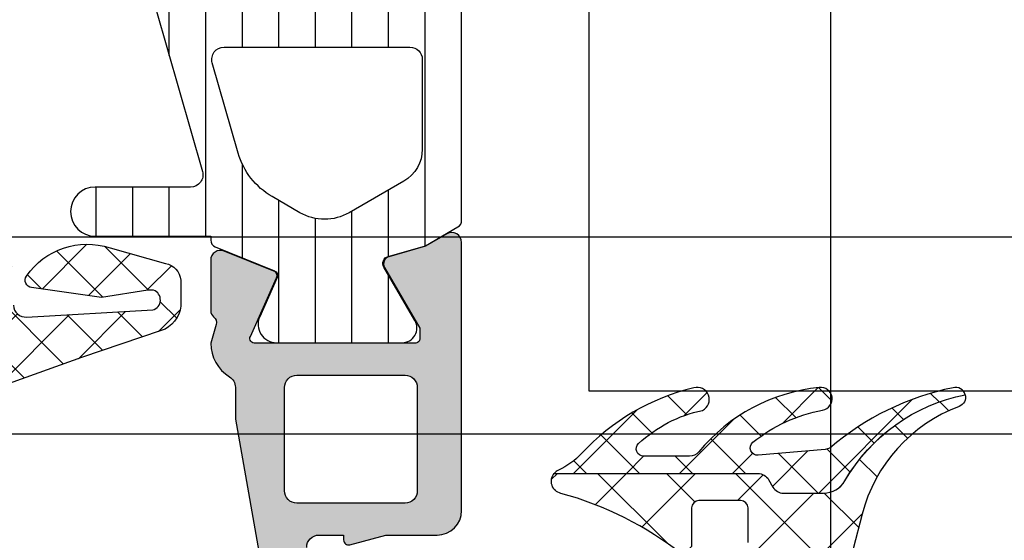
# Model space of a CAD drawing. Header units: millimetres. Extents: x 373037 to 682063, y 76092 to 274210.
# Tile 311 of 552: x 673479 to 673519, y 249615 to 249636. Entities that reach past the tile are written whole.
import ezdxf

# ---------------------------------------------------------------- set-up
doc = ezdxf.new("R2010")
doc.units = ezdxf.units.MM
doc.header["$LTSCALE"] = 100
doc.layers.add('PUDORYS', color=253, linetype='CONTINUOUS')

msp = doc.modelspace()

# ---------------------------------------------------------------- hatches: boundary and pattern name
at = {"layer": 'PUDORYS', "true_color": 0x939598}
h = msp.add_hatch(dxfattribs=at)
h.set_pattern_fill('ANSI37', color=252, scale=0.48, angle=90, style=0)
h.set_pattern_definition([(135, (673467.1381380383, 249629.3363462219), (-1.077630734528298, -1.077630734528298), []), (225, (673467.1381380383, 249629.3363462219), (1.077630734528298, -1.077630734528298), [])])
edge = h.paths.add_edge_path(flags=16)
edge.add_line((673466.4738440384, 249625.9350692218), (673465.0809900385, 249626.0348132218))
edge.add_arc((673465.0381325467, 249625.4363463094), 0.5999995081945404, 85.90391948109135, 180.0000083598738)
edge.add_arc((673465.0381325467, 249625.4363461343), 0.5999995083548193, 179.9999916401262, 274.0960805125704)
edge.add_line((673465.0809900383, 249624.8378792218), (673466.4738440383, 249624.9376232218))
edge.add_arc((673466.438129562, 249625.4363462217), 0.5000001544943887, 274.0960644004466, 445.9039356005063)
edge = h.paths.add_edge_path(flags=16)
edge.add_arc((673469.6381376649, 249623.8363495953), 0.4999996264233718, 89.99995719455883, 180.0000428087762)
edge.add_line((673469.1381380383, 249623.8363492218), (673469.1381380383, 249620.2426642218))
edge.add_arc((673469.6381383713, 249620.2426642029), 0.5000003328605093, 179.9999978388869, 293.2180266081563)
edge.add_line((673469.8352540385, 249619.7831582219), (673476.1663560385, 249622.4990362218))
edge.add_arc((673475.9692401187, 249622.95854157), 0.4999998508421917, 293.2180817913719, 362.5001106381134)
edge.add_line((673476.4687640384, 249622.9803522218), (673476.4304380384, 249623.8581592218))
edge.add_arc((673475.93091443, 249623.8363497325), 0.4999994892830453, 2.499979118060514, 90.00004486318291)
edge.add_line((673475.9309140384, 249624.3363492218), (673469.6381380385, 249624.3363492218))
edge = h.paths.add_edge_path(flags=16)
edge.add_line((673475.0463000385, 249649.3902682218), (673466.1494470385, 249653.5389382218))
edge.add_arc((673465.9381379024, 249653.0857844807), 0.499999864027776, 64.99999208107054, 180.0000296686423)
edge.add_line((673465.4381380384, 249653.0857842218), (673465.4381380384, 249643.7363492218))
edge.add_arc((673465.9381376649, 249643.7363488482), 0.4999996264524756, 179.9999571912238, 270.0000428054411)
edge.add_line((673465.9381380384, 249643.2363492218), (673475.0620610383, 249643.2363492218))
edge.add_arc((673475.0620608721, 249643.7363492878), 0.5000000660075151, 270.0000190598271, 362.5000272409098)
edge.add_line((673475.5615850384, 249643.7581592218), (673475.3345150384, 249648.9589232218))
edge.add_arc((673474.8349896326, 249648.9371134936), 0.5000012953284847, 2.499997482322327, 64.9999080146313)
edge = h.paths.add_edge_path(flags=16)
edge.add_arc((673465.9381376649, 249640.5363495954), 0.4999996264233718, 89.99995719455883, 180.0000428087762)
edge.add_line((673465.4381380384, 249640.5363492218), (673465.4381380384, 249633.3363492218))
edge.add_arc((673465.9381376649, 249633.3363488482), 0.4999996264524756, 179.9999571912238, 270.0000428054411)
edge.add_line((673465.9381380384, 249632.8363492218), (673467.1381380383, 249632.8363492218))
edge.add_arc((673467.1381395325, 249630.836350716), 1.999998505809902, -4.2805441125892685e-05, 90.0000428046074, ccw=False)
edge.add_line((673469.1381380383, 249630.8363492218), (673469.1381380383, 249627.0363492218))
edge.add_arc((673469.6381376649, 249627.0363488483), 0.4999996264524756, 179.9999571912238, 270.0000428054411)
edge.add_line((673469.6381380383, 249626.5363492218), (673475.7911990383, 249626.5363492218))
edge.add_arc((673475.7911988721, 249627.0363492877), 0.5000000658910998, 270.000019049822, 362.5000272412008)
edge.add_line((673476.2907230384, 249627.0581592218), (673476.0505880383, 249632.5581592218))
edge.add_arc((673475.5510644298, 249632.5363497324), 0.4999994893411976, 2.499979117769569, 90.00004485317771)
edge.add_line((673475.5510640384, 249633.0363492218), (673470.2381380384, 249633.0363492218))
edge.add_arc((673470.2381380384, 249634.1363492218), 1.099999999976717, 90, 270, ccw=False)
edge.add_line((673470.2381380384, 249635.2363492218), (673475.4113490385, 249635.2363492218))
edge.add_arc((673475.4113488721, 249635.7363492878), 0.5000000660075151, 270.0000190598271, 362.5000272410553)
edge.add_line((673475.9108730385, 249635.7581592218), (673475.7013000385, 249640.5581592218))
edge.add_arc((673475.2017764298, 249640.5363497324), 0.4999994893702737, 2.499979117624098, 90.00004485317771)
edge.add_line((673475.2017760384, 249641.0363492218), (673465.9381380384, 249641.0363492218))
edge = h.paths.add_edge_path()
edge.add_line((673467.3245950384, 249655.7494022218), (673476.1124610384, 249651.6515532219))
edge.add_ellipse((673474.8446035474, 249648.9326278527), major_axis=(-3.000002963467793, 0), ratio=1, start_angle=182.50005883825, end_angle=244.9999693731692, ccw=False)
edge.add_line((673477.8417510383, 249649.0634892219), (673477.8700850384, 249648.4145392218))
edge.add_ellipse((673478.369608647, 249648.4363487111), major_axis=(-0.4999994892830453, 0), ratio=1, start_angle=2.499979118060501, end_angle=90.00004485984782)
edge.add_line((673478.3696090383, 249647.9363492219), (673479.3381380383, 249647.9363492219))
edge.add_ellipse((673479.338138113, 249647.8363492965), major_axis=(-0.09999992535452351, 0), ratio=1, start_angle=179.9999571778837, end_angle=270.0000427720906, ccw=False)
edge.add_line((673479.4381380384, 249647.8363492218), (673479.4381380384, 249647.2363492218))
edge.add_ellipse((673479.3381381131, 249647.236349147), major_axis=(-0.0999999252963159, 0), ratio=1, start_angle=89.99995719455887, end_angle=180.0000428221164, ccw=False)
edge.add_line((673479.3381380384, 249647.1363492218), (673478.4351000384, 249647.1363492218))
edge.add_ellipse((673478.4351002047, 249646.6363491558), major_axis=(-0.5000000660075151, 0), ratio=1, start_angle=-89.99998094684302, end_angle=2.500027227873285)
edge.add_line((673477.9355760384, 249646.6145392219), (673478.3294140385, 249637.7142452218))
edge.add_ellipse((673478.8289253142, 249637.736349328), major_axis=(-0.5000001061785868, 0), ratio=1, start_angle=2.533769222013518, end_angle=90.0000829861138)
edge.add_line((673478.8289260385, 249637.2363492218), (673479.4381380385, 249637.2363492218))
edge.add_ellipse((673479.4381381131, 249637.1363492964), major_axis=(-0.09999992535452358, 0), ratio=1, start_angle=179.9999572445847, end_angle=270.00004282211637, ccw=False)
edge.add_line((673479.5381380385, 249637.1363492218), (673479.5381380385, 249636.5363492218))
edge.add_ellipse((673479.4381381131, 249636.5363491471), major_axis=(-0.09999992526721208, 0), ratio=1, start_angle=89.99995717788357, end_angle=180.0000428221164, ccw=False)
edge.add_line((673479.4381380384, 249636.4363492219), (673478.9085760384, 249636.4363492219))
edge.add_ellipse((673478.9085757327, 249635.9363487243), major_axis=(-0.500000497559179, 0), ratio=1, start_angle=-90.00003502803, end_angle=2.533698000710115)
edge.add_line((673478.4090640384, 249635.9142452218), (673478.9197200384, 249624.3740202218))
edge.add_ellipse((673479.4192446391, 249624.3958297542), major_axis=(-0.5000004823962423, 0), ratio=1, start_angle=2.499979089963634, end_angle=93.21705730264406)
edge.add_line((673479.4473040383, 249623.8966172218), (673484.5810470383, 249624.1851802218))
edge.add_ellipse((673484.4654916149, 249624.5955982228), major_axis=(-0.426375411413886, 0), ratio=1, start_angle=105.7248544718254, end_angle=249.2410276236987)
edge.add_line((673484.6166150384, 249624.9942932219), (673484.3840120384, 249624.9930532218))
edge.add_line((673484.3840120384, 249624.9930532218), (673482.5014330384, 249624.6949152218))
edge.add_line((673482.5014330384, 249624.6949152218), (673479.6521480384, 249625.0953412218))
edge.add_ellipse((673479.69389864, 249625.3924218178), major_axis=(-0.2999999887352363, 0), ratio=1, start_angle=-34.59774638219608, end_angle=82.00025595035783, ccw=False)
edge.add_ellipse((673481.9164697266, 249623.8593084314), major_axis=(-3.000047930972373, 0), ratio=1, start_angle=251.9915754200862, end_angle=325.4023587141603, ccw=False)
edge.add_line((673482.8439550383, 249626.7123872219), (673485.0988460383, 249626.0788112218))
edge.add_ellipse((673484.9379164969, 249625.3035987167), major_axis=(-0.7917403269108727, 0), ratio=1, start_angle=186.798346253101, end_angle=258.2723102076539, ccw=False)
edge.add_line((673485.7240900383, 249625.3973212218), (673485.7253110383, 249624.3391112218))
edge.add_ellipse((673484.5462248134, 249624.4682354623), major_axis=(-1.18613548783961, 0), ratio=1, start_angle=108.6555764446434, end_angle=173.7503218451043, ccw=False)
edge.add_line((673484.9256440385, 249623.3444212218), (673481.6843040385, 249622.2500882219))
edge.add_line((673481.6843040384, 249622.2500882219), (673473.6345090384, 249619.3603102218))
edge.add_line((673473.6345090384, 249619.3603102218), (673463.7366320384, 249615.0275012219))
edge.add_ellipse((673463.5383619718, 249615.4865102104), major_axis=(-0.5000002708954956, 0), ratio=1, start_angle=0.066576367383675, end_angle=113.36204948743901, ccw=False)
edge.add_line((673463.0383620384, 249615.4859292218), (673463.0377270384, 249616.0326302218))
edge.add_ellipse((673463.5377271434, 249616.0332104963), major_axis=(-0.5000004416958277, 0), ratio=1, start_angle=-66.0791754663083, end_angle=0.06649451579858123, ccw=False)
edge.add_line((673463.3349900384, 249616.4902642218), (673466.5389930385, 249617.8920202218))
edge.add_ellipse((673466.1381387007, 249618.8081613), major_axis=(-0.9999993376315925, 0), ratio=1, start_angle=113.6316147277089, end_angle=180.0000528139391)
edge.add_line((673467.1381380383, 249618.8081622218), (673467.1381380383, 249624.0361042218))
edge.add_line((673467.1381380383, 249624.0361042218), (673465.3386590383, 249624.0361132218))
edge.add_line((673465.3386590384, 249624.0361132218), (673465.2007170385, 249623.5213122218))
edge.add_ellipse((673464.9235630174, 249623.636077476), major_axis=(-0.2999756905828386, 0), ratio=1, start_angle=67.49643328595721, end_angle=157.5062997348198, ccw=False)
edge.add_line((673464.8087500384, 249623.3589432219), (673463.5386230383, 249624.2081102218))
edge.add_ellipse((673464.0383438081, 249625.073974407), major_axis=(-0.9997207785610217, 0), ratio=1, start_angle=-0.007611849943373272, end_angle=60.00923930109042, ccw=False)
edge.add_line((673463.0386230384, 249625.0741072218), (673463.0386540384, 249625.7984682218))
edge.add_ellipse((673464.0383918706, 249625.7982601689), major_axis=(-0.9997378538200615, 0), ratio=1, start_angle=299.99132494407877, end_angle=359.9880763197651, ccw=False)
edge.add_line((673463.5386540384, 249626.6641342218), (673464.8087500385, 249627.5133012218))
edge.add_ellipse((673464.9235619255, 249627.2361537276), major_axis=(-0.2999875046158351, 0), ratio=1, start_angle=202.4986038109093, end_angle=292.5024061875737, ccw=False)
edge.add_line((673465.2007170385, 249627.3509472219), (673465.3386890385, 249626.8361312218))
edge.add_line((673465.3386890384, 249626.8361312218), (673467.1381380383, 249626.8361232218))
edge.add_line((673467.1381380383, 249626.8361232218), (673467.1381380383, 249630.0363502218))
edge.add_ellipse((673466.8381382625, 249630.0363504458), major_axis=(-0.2999997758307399, 0), ratio=1, start_angle=179.999957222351, end_angle=270.0000428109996)
edge.add_line((673466.8381380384, 249630.3363502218), (673463.5381420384, 249630.3363502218))
edge.add_ellipse((673463.5381416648, 249630.8363498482), major_axis=(-0.4999996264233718, 0), ratio=1, start_angle=-4.280877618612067e-05, end_angle=90.00004280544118, ccw=False)
edge.add_line((673463.0381420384, 249630.8363502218), (673463.0381420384, 249657.7339722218))
edge.add_line((673463.0381420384, 249657.7339722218), (673464.5885340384, 249658.6290902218))
edge.add_ellipse((673464.8385341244, 249658.1960776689), major_axis=(-0.4999999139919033, 0), ratio=1, start_angle=180.0000633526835, end_angle=300.00001707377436, ccw=False)
edge.add_line((673465.3385340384, 249658.1960782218), (673467.0359050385, 249658.1960782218))
edge.add_line((673467.0359050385, 249658.1960782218), (673467.0359050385, 249656.2025562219))
edge.add_ellipse((673467.5359052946, 249656.2025558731), major_axis=(-0.5000002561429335, 0), ratio=1, start_angle=-3.996725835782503e-05, end_angle=64.99987140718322)
h = msp.add_hatch(dxfattribs=at)
h.set_pattern_fill('ANSI37', color=252, scale=0.48, angle=90, style=0)
h.set_pattern_definition([(135, (673467.1381382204, 249629.3363462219), (-1.077630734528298, -1.077630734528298), []), (225, (673467.1381382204, 249629.3363462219), (1.077630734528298, -1.077630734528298), [])])
edge = h.paths.add_edge_path(flags=16)
edge.add_line((673466.4738442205, 249625.9350692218), (673465.0809902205, 249626.0348132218))
edge.add_arc((673465.0381327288, 249625.4363463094), 0.5999995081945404, 85.90391948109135, 180.0000083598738)
edge.add_arc((673465.0381327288, 249625.4363461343), 0.5999995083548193, 179.9999916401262, 274.0960805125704)
edge.add_line((673465.0809902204, 249624.8378792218), (673466.4738442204, 249624.9376232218))
edge.add_arc((673466.438129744, 249625.4363462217), 0.5000001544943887, 274.0960644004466, 445.9039356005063)
edge = h.paths.add_edge_path(flags=16)
edge.add_arc((673469.638137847, 249623.8363495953), 0.4999996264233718, 89.99995719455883, 180.0000428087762)
edge.add_line((673469.1381382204, 249623.8363492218), (673469.1381382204, 249620.2426642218))
edge.add_arc((673469.6381385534, 249620.2426642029), 0.5000003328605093, 179.9999978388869, 293.2180266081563)
edge.add_line((673469.8352542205, 249619.7831582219), (673476.1663562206, 249622.4990362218))
edge.add_arc((673475.9692403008, 249622.95854157), 0.4999998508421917, 293.2180817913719, 362.5001106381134)
edge.add_line((673476.4687642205, 249622.9803522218), (673476.4304382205, 249623.8581592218))
edge.add_arc((673475.930914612, 249623.8363497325), 0.4999994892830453, 2.499979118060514, 90.00004486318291)
edge.add_line((673475.9309142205, 249624.3363492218), (673469.6381382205, 249624.3363492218))
edge = h.paths.add_edge_path(flags=16)
edge.add_line((673475.0463002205, 249649.3902682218), (673466.1494472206, 249653.5389382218))
edge.add_arc((673465.9381380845, 249653.0857844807), 0.499999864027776, 64.99999208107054, 180.0000296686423)
edge.add_line((673465.4381382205, 249653.0857842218), (673465.4381382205, 249643.7363492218))
edge.add_arc((673465.938137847, 249643.7363488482), 0.4999996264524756, 179.9999571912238, 270.0000428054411)
edge.add_line((673465.9381382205, 249643.2363492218), (673475.0620612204, 249643.2363492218))
edge.add_arc((673475.0620610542, 249643.7363492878), 0.5000000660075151, 270.0000190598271, 362.5000272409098)
edge.add_line((673475.5615852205, 249643.7581592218), (673475.3345152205, 249648.9589232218))
edge.add_arc((673474.8349898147, 249648.9371134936), 0.5000012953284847, 2.499997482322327, 64.9999080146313)
edge = h.paths.add_edge_path(flags=16)
edge.add_arc((673465.938137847, 249640.5363495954), 0.4999996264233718, 89.99995719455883, 180.0000428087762)
edge.add_line((673465.4381382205, 249640.5363492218), (673465.4381382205, 249633.3363492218))
edge.add_arc((673465.938137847, 249633.3363488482), 0.4999996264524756, 179.9999571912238, 270.0000428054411)
edge.add_line((673465.9381382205, 249632.8363492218), (673467.1381382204, 249632.8363492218))
edge.add_arc((673467.1381397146, 249630.836350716), 1.999998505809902, -4.2805441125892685e-05, 90.0000428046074, ccw=False)
edge.add_line((673469.1381382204, 249630.8363492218), (673469.1381382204, 249627.0363492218))
edge.add_arc((673469.638137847, 249627.0363488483), 0.4999996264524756, 179.9999571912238, 270.0000428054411)
edge.add_line((673469.6381382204, 249626.5363492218), (673475.7911992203, 249626.5363492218))
edge.add_arc((673475.7911990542, 249627.0363492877), 0.5000000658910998, 270.000019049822, 362.5000272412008)
edge.add_line((673476.2907232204, 249627.0581592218), (673476.0505882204, 249632.5581592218))
edge.add_arc((673475.5510646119, 249632.5363497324), 0.4999994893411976, 2.499979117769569, 90.00004485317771)
edge.add_line((673475.5510642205, 249633.0363492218), (673470.2381382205, 249633.0363492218))
edge.add_arc((673470.2381382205, 249634.1363492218), 1.099999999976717, 90, 270, ccw=False)
edge.add_line((673470.2381382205, 249635.2363492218), (673475.4113492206, 249635.2363492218))
edge.add_arc((673475.4113490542, 249635.7363492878), 0.5000000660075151, 270.0000190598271, 362.5000272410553)
edge.add_line((673475.9108732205, 249635.7581592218), (673475.7013002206, 249640.5581592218))
edge.add_arc((673475.2017766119, 249640.5363497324), 0.4999994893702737, 2.499979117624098, 90.00004485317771)
edge.add_line((673475.2017762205, 249641.0363492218), (673465.9381382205, 249641.0363492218))
edge = h.paths.add_edge_path()
edge.add_line((673467.3245952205, 249655.7494022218), (673476.1124612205, 249651.6515532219))
edge.add_ellipse((673474.8446037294, 249648.9326278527), major_axis=(-3.000002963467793, 0), ratio=1, start_angle=182.50005883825, end_angle=244.9999693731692, ccw=False)
edge.add_line((673477.8417512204, 249649.0634892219), (673477.8700852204, 249648.4145392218))
edge.add_ellipse((673478.369608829, 249648.4363487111), major_axis=(-0.4999994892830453, 0), ratio=1, start_angle=2.499979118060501, end_angle=90.00004485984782)
edge.add_line((673478.3696092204, 249647.9363492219), (673479.3381382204, 249647.9363492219))
edge.add_ellipse((673479.3381382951, 249647.8363492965), major_axis=(-0.09999992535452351, 0), ratio=1, start_angle=179.9999571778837, end_angle=270.0000427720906, ccw=False)
edge.add_line((673479.4381382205, 249647.8363492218), (673479.4381382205, 249647.2363492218))
edge.add_ellipse((673479.3381382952, 249647.236349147), major_axis=(-0.0999999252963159, 0), ratio=1, start_angle=89.99995719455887, end_angle=180.0000428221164, ccw=False)
edge.add_line((673479.3381382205, 249647.1363492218), (673478.4351002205, 249647.1363492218))
edge.add_ellipse((673478.4351003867, 249646.6363491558), major_axis=(-0.5000000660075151, 0), ratio=1, start_angle=-89.99998094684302, end_angle=2.500027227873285)
edge.add_line((673477.9355762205, 249646.6145392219), (673478.3294142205, 249637.7142452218))
edge.add_ellipse((673478.8289254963, 249637.736349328), major_axis=(-0.5000001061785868, 0), ratio=1, start_angle=2.533769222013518, end_angle=90.0000829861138)
edge.add_line((673478.8289262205, 249637.2363492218), (673479.4381382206, 249637.2363492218))
edge.add_ellipse((673479.4381382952, 249637.1363492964), major_axis=(-0.09999992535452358, 0), ratio=1, start_angle=179.9999572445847, end_angle=270.00004282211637, ccw=False)
edge.add_line((673479.5381382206, 249637.1363492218), (673479.5381382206, 249636.5363492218))
edge.add_ellipse((673479.4381382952, 249636.5363491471), major_axis=(-0.09999992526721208, 0), ratio=1, start_angle=89.99995717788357, end_angle=180.0000428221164, ccw=False)
edge.add_line((673479.4381382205, 249636.4363492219), (673478.9085762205, 249636.4363492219))
edge.add_ellipse((673478.9085759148, 249635.9363487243), major_axis=(-0.500000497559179, 0), ratio=1, start_angle=-90.00003502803, end_angle=2.533698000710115)
edge.add_line((673478.4090642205, 249635.9142452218), (673478.9197202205, 249624.3740202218))
edge.add_ellipse((673479.4192448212, 249624.3958297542), major_axis=(-0.5000004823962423, 0), ratio=1, start_angle=2.499979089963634, end_angle=93.21705730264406)
edge.add_line((673479.4473042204, 249623.8966172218), (673484.5810472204, 249624.1851802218))
edge.add_ellipse((673484.465491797, 249624.5955982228), major_axis=(-0.426375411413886, 0), ratio=1, start_angle=105.7248544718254, end_angle=249.2410276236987)
edge.add_line((673484.6166152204, 249624.9942932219), (673484.3840122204, 249624.9930532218))
edge.add_line((673484.3840122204, 249624.9930532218), (673482.5014332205, 249624.6949152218))
edge.add_line((673482.5014332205, 249624.6949152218), (673479.6521482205, 249625.0953412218))
edge.add_ellipse((673479.6938988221, 249625.3924218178), major_axis=(-0.2999999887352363, 0), ratio=1, start_angle=-34.59774638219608, end_angle=82.00025595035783, ccw=False)
edge.add_ellipse((673481.9164699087, 249623.8593084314), major_axis=(-3.000047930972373, 0), ratio=1, start_angle=251.9915754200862, end_angle=325.4023587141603, ccw=False)
edge.add_line((673482.8439552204, 249626.7123872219), (673485.0988462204, 249626.0788112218))
edge.add_ellipse((673484.937916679, 249625.3035987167), major_axis=(-0.7917403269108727, 0), ratio=1, start_angle=186.798346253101, end_angle=258.2723102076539, ccw=False)
edge.add_line((673485.7240902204, 249625.3973212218), (673485.7253112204, 249624.3391112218))
edge.add_ellipse((673484.5462249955, 249624.4682354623), major_axis=(-1.18613548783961, 0), ratio=1, start_angle=108.6555764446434, end_angle=173.7503218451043, ccw=False)
edge.add_line((673484.9256442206, 249623.3444212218), (673481.6843042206, 249622.2500882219))
edge.add_line((673481.6843042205, 249622.2500882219), (673473.6345092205, 249619.3603102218))
edge.add_line((673473.6345092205, 249619.3603102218), (673463.7366322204, 249615.0275012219))
edge.add_ellipse((673463.5383621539, 249615.4865102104), major_axis=(-0.5000002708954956, 0), ratio=1, start_angle=0.066576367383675, end_angle=113.36204948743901, ccw=False)
edge.add_line((673463.0383622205, 249615.4859292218), (673463.0377272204, 249616.0326302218))
edge.add_ellipse((673463.5377273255, 249616.0332104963), major_axis=(-0.5000004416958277, 0), ratio=1, start_angle=-66.0791754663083, end_angle=0.06649451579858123, ccw=False)
edge.add_line((673463.3349902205, 249616.4902642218), (673466.5389932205, 249617.8920202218))
edge.add_ellipse((673466.1381388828, 249618.8081613), major_axis=(-0.9999993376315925, 0), ratio=1, start_angle=113.6316147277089, end_angle=180.0000528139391)
edge.add_line((673467.1381382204, 249618.8081622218), (673467.1381382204, 249624.0361042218))
edge.add_line((673467.1381382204, 249624.0361042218), (673465.3386592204, 249624.0361132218))
edge.add_line((673465.3386592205, 249624.0361132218), (673465.2007172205, 249623.5213122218))
edge.add_ellipse((673464.9235631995, 249623.636077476), major_axis=(-0.2999756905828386, 0), ratio=1, start_angle=67.49643328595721, end_angle=157.5062997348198, ccw=False)
edge.add_line((673464.8087502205, 249623.3589432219), (673463.5386232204, 249624.2081102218))
edge.add_ellipse((673464.0383439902, 249625.073974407), major_axis=(-0.9997207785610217, 0), ratio=1, start_angle=-0.007611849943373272, end_angle=60.00923930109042, ccw=False)
edge.add_line((673463.0386232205, 249625.0741072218), (673463.0386542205, 249625.7984682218))
edge.add_ellipse((673464.0383920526, 249625.7982601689), major_axis=(-0.9997378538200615, 0), ratio=1, start_angle=299.99132494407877, end_angle=359.9880763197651, ccw=False)
edge.add_line((673463.5386542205, 249626.6641342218), (673464.8087502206, 249627.5133012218))
edge.add_ellipse((673464.9235621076, 249627.2361537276), major_axis=(-0.2999875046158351, 0), ratio=1, start_angle=202.4986038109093, end_angle=292.5024061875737, ccw=False)
edge.add_line((673465.2007172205, 249627.3509472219), (673465.3386892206, 249626.8361312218))
edge.add_line((673465.3386892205, 249626.8361312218), (673467.1381382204, 249626.8361232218))
edge.add_line((673467.1381382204, 249626.8361232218), (673467.1381382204, 249630.0363502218))
edge.add_ellipse((673466.8381384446, 249630.0363504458), major_axis=(-0.2999997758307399, 0), ratio=1, start_angle=179.999957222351, end_angle=270.0000428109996)
edge.add_line((673466.8381382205, 249630.3363502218), (673463.5381422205, 249630.3363502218))
edge.add_ellipse((673463.5381418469, 249630.8363498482), major_axis=(-0.4999996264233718, 0), ratio=1, start_angle=-4.280877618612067e-05, end_angle=90.00004280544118, ccw=False)
edge.add_line((673463.0381422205, 249630.8363502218), (673463.0381422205, 249657.7339722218))
edge.add_line((673463.0381422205, 249657.7339722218), (673464.5885342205, 249658.6290902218))
edge.add_ellipse((673464.8385343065, 249658.1960776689), major_axis=(-0.4999999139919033, 0), ratio=1, start_angle=180.0000633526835, end_angle=300.00001707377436, ccw=False)
edge.add_line((673465.3385342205, 249658.1960782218), (673467.0359052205, 249658.1960782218))
edge.add_line((673467.0359052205, 249658.1960782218), (673467.0359052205, 249656.2025562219))
edge.add_ellipse((673467.5359054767, 249656.2025558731), major_axis=(-0.5000002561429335, 0), ratio=1, start_angle=-3.996725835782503e-05, end_angle=64.99987140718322)
h = msp.add_hatch(dxfattribs=at)
h.set_pattern_fill('ANSI31', color=252, scale=0.468, angle=45, style=0)
h.set_pattern_definition([(90, (673497.1381380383, 249611.3363462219), (-1.4859, 3.33066907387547e-16), [])])
edge = h.paths.add_edge_path(flags=16)
edge.add_line((673494.7900380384, 249629.4248242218), (673492.5673280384, 249628.1414622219))
edge.add_ellipse((673491.5674556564, 249629.8731871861), major_axis=(-1.999654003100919, 0), ratio=1, start_angle=60.00004577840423, end_angle=120.0015014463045, ccw=False)
edge.add_line((673490.5676300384, 249628.1414352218), (673489.4381120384, 249628.7935632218))
edge.add_ellipse((673490.9381151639, 249631.3916434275), major_axis=(-3.000005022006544, 0), ratio=1, start_angle=16.00005471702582, end_angle=59.9999864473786, ccw=False)
edge.add_line((673488.0543260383, 249630.5647272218), (673487.0016780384, 249634.2357492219))
edge.add_ellipse((673487.4823090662, 249634.3735680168), major_axis=(-0.5000002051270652, 0), ratio=1, start_angle=-90.00079895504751, end_angle=16.000007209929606, ccw=False)
edge.add_line((673487.4823160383, 249634.8735682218), (673495.0400690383, 249634.8734582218))
edge.add_ellipse((673495.0400592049, 249634.3734583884), major_axis=(-0.4999998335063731, 0), ratio=1, start_angle=179.9991787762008, end_angle=269.9988731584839, ccw=False)
edge.add_line((673495.5400590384, 249634.3734512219), (673495.5400030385, 249630.7238022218))
edge.add_ellipse((673494.0400037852, 249630.7238416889), major_axis=(-1.499999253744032, 0), ratio=1, start_angle=120.00152725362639, end_angle=179.998492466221, ccw=False)
edge = h.paths.add_edge_path(flags=16)
edge.add_line((673495.0400870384, 249636.4734602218), (673486.7367570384, 249636.4735872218))
edge.add_ellipse((673486.7367652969, 249636.9735875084), major_axis=(-0.5000002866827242, 0), ratio=1, start_angle=15.99994393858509, end_angle=89.99905365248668, ccw=False)
edge.add_line((673486.2561340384, 249636.8357692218), (673484.5492070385, 249642.7885312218))
edge.add_ellipse((673485.0298377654, 249642.9263502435), major_axis=(-0.4999999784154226, 0), ratio=1, start_angle=-90.00094802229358, end_angle=16.00004169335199, ccw=False)
edge.add_line((673485.0298460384, 249643.4263502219), (673495.0402000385, 249643.4261802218))
edge.add_ellipse((673495.0401878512, 249642.9261800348), major_axis=(-0.5000001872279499, 0), ratio=1, start_angle=179.9991046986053, end_angle=269.9986034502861, ccw=False)
edge.add_line((673495.5401880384, 249642.9261722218), (673495.5400980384, 249636.9734522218))
edge.add_ellipse((673495.0400977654, 249636.9734604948), major_axis=(-0.5000002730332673, 0), ratio=1, start_angle=89.99877077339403, end_angle=179.9990519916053, ccw=False)
edge = h.paths.add_edge_path(flags=16)
edge.add_line((673484.4910510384, 249650.7904842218), (673487.6674410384, 249652.6243732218))
edge.add_ellipse((673489.1674408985, 249650.0262934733), major_axis=(-3.0000029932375, 0), ratio=1, start_angle=239.99850824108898, end_angle=299.9999639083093, ccw=False)
edge.add_line((673490.6675100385, 249652.6243332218), (673494.7903930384, 249650.2438382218))
edge.add_ellipse((673494.0403573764, 249648.9448199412), major_axis=(-1.500000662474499, 0), ratio=1, start_angle=179.9984828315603, end_angle=239.99844168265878, ccw=False)
edge.add_line((673495.5403580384, 249648.9447802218), (673495.5402670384, 249645.5261662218))
edge.add_ellipse((673495.0402675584, 249645.5261797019), major_axis=(-0.4999994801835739, 0), ratio=1, start_angle=89.99856531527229, end_angle=179.9984552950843, ccw=False)
edge.add_line((673495.0402550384, 249645.0261802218), (673484.7409400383, 249645.0263612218))
edge.add_ellipse((673484.740958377, 249646.0263615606), major_axis=(-1.000000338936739, 0), ratio=1, start_angle=-0.0015275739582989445, end_angle=89.99894927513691, ccw=False)
edge.add_line((673483.7409580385, 249646.0263882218), (673483.7410510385, 249649.4914862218))
edge.add_ellipse((673485.2410511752, 249649.4914460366), major_axis=(-1.500000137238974, 0), ratio=1, start_angle=300.00000300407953, end_angle=359.99846503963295, ccw=False)
edge = h.paths.add_edge_path()
edge.add_line((673482.1411830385, 249652.6382902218), (673482.1409610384, 249646.0852272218))
edge.add_arc((673487.1409587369, 249646.0850603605), 4.999997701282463, 179.9980879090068, 196.0000237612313)
edge.add_line((673482.3346530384, 249644.7068722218), (673486.6032640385, 249629.8204542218))
edge.add_arc((673486.1226336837, 249629.6826357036), 0.499999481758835, -90.00007395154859, 15.999997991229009, ccw=False)
edge.add_line((673486.1226330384, 249629.1826362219), (673482.2392590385, 249629.1826362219))
edge.add_arc((673482.2392390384, 249628.1826362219), 1.0000000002, 89.99885408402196, 269.998854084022)
edge.add_line((673482.2392190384, 249627.1826362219), (673486.9375550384, 249627.1824482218))
edge.add_line((673486.9375550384, 249627.1824482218), (673486.9375550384, 249627.0263962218))
edge.add_arc((673487.237555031, 249627.0263956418), 0.2999999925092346, 179.9998892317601, 248.026154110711)
edge.add_line((673487.1253000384, 249626.7481892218), (673489.5372020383, 249625.7750022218))
edge.add_arc((673489.4623654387, 249625.5895309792), 0.2000002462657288, -24.14098221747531, 68.0262022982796, ccw=False)
edge.add_line((673489.6448740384, 249625.5077342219), (673488.9283740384, 249623.9090492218))
edge.add_arc((673489.6127797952, 249623.602310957), 0.7499997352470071, 155.8589415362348, 270.000018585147)
edge.add_line((673489.6127800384, 249622.8523112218), (673494.7203290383, 249622.8523112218))
edge.add_arc((673494.720328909, 249623.452311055), 0.5999998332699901, 270.0000123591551, 390.142924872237)
edge.add_line((673495.2391940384, 249623.7536062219), (673493.9779780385, 249625.9255632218))
edge.add_arc((673494.2374106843, 249626.0762114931), 0.3000003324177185, 106.0000690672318, 210.1430306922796, ccw=False)
edge.add_line((673494.1547190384, 249626.3645902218), (673495.6691910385, 249626.7988572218))
edge.add_line((673495.6691910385, 249626.7988572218), (673496.9899630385, 249627.5614052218))
edge.add_arc((673496.8399622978, 249627.8212123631), 0.2999999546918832, 300.0001683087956, 362.4633047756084)
edge.add_line((673497.1396850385, 249627.8341062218), (673497.1396850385, 249651.8237602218))
edge.add_arc((673496.8403493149, 249651.8437148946), 0.3000001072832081, 356.1861237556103, 419.9998522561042)
edge.add_line((673496.9903500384, 249652.1035222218), (673495.6695440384, 249652.8660902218))
edge.add_line((673495.6695440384, 249652.8660902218), (673494.1550730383, 249653.3003572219))
edge.add_arc((673494.2377641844, 249653.5887363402), 0.3000005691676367, 149.8570816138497, 254.0000432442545, ccw=False)
edge.add_line((673493.9783310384, 249653.7393842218), (673495.2395470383, 249655.9113402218))
edge.add_arc((673494.7206816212, 249656.2126358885), 0.6000003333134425, 329.8570476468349, 449.999960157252)
edge.add_line((673494.7206820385, 249656.8126362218), (673484.8170820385, 249656.8126362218))
edge.add_arc((673484.8170812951, 249656.0626361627), 0.7500000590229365, 89.99994321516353, 204.1410202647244)
edge.add_line((673484.1326750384, 249655.7558982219), (673484.8491750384, 249654.1572132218))
edge.add_arc((673484.6666664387, 249654.0754164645), 0.2000002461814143, -68.0262022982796, 24.14098222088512, ccw=False)
edge.add_line((673484.7415030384, 249653.8899452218), (673482.3289280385, 249652.9164862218))
edge.add_arc((673482.4411821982, 249652.6382803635), 0.2999991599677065, 111.973738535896, 179.9981172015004)
h = msp.add_hatch(color=252, dxfattribs=at)
edge = h.paths.add_edge_path(flags=16)
edge.add_line((673489.9382820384, 249616.8325612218), (673489.9382820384, 249621.0323112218))
edge.add_ellipse((673490.4382816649, 249621.0323115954), major_axis=(-0.4999996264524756, 0), ratio=1, start_angle=-90.00004280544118, end_angle=4.280877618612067e-05, ccw=False)
edge.add_line((673490.4382820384, 249621.5323112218), (673494.8383060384, 249621.5323112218))
edge.add_ellipse((673494.838306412, 249621.0323115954), major_axis=(-0.4999996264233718, 0), ratio=1, start_angle=179.9999571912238, end_angle=270.0000428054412, ccw=False)
edge.add_line((673495.3383060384, 249621.0323112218), (673495.3383060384, 249616.8325622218))
edge.add_ellipse((673494.8383055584, 249616.8325627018), major_axis=(-0.5000004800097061, 0), ratio=1, start_angle=90.00005500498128, end_angle=179.9999449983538, ccw=False)
edge.add_line((673494.8383060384, 249616.3325622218), (673490.4382820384, 249616.3325612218))
edge.add_ellipse((673490.4382816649, 249616.8325608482), major_axis=(-0.4999996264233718, 0), ratio=1, start_angle=-4.280877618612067e-05, end_angle=90.00004280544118, ccw=False)
edge = h.paths.add_edge_path()
edge.add_line((673487.9399010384, 249619.7459652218), (673489.1396610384, 249612.9829652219))
edge.add_arc((673491.1089126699, 249613.332309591), 1.999998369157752, 190.0595901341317, 270.0000392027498)
edge.add_line((673491.1089140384, 249611.3323112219), (673495.2738870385, 249611.3323112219))
edge.add_line((673495.2738870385, 249611.3323112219), (673496.9916760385, 249611.7925922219))
edge.add_arc((673496.9399121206, 249611.9857772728), 0.1999999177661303, 285.0000385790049, 359.9999853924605)
edge.add_line((673497.1399120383, 249611.9857772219), (673497.1399120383, 249612.4323112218))
edge.add_arc((673496.6399124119, 249612.4323115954), 0.4999996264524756, 359.9999571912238, 450.0000428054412)
edge.add_line((673496.6399120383, 249612.9323112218), (673491.3399120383, 249612.9323112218))
edge.add_arc((673491.3399116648, 249613.4323108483), 0.4999996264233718, 179.9999571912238, 270.0000428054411, ccw=False)
edge.add_line((673490.8399120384, 249613.4323112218), (673490.8399120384, 249614.5325612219))
edge.add_arc((673491.3399125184, 249614.5325607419), 0.5000004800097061, 90.00005500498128, 179.9999449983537, ccw=False)
edge.add_line((673491.3399120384, 249615.0325612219), (673492.3399120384, 249615.0325612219))
edge.add_line((673492.3399120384, 249615.0325612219), (673492.3399120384, 249614.8325612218))
edge.add_arc((673492.5399121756, 249614.8325615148), 0.2000001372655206, 180.0000839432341, 285.0000053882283)
edge.add_line((673492.5916760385, 249614.6393762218), (673494.0590640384, 249615.0325622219))
edge.add_line((673494.0590640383, 249615.0325622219), (673496.1399120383, 249615.0325622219))
edge.add_arc((673496.1399110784, 249616.0325631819), 1.00000096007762, 270.0000550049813, 359.9999449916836)
edge.add_line((673497.1399120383, 249616.0325622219), (673497.1399120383, 249626.9320642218))
edge.add_arc((673496.7399117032, 249626.9320644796), 0.400000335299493, 359.9999630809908, 479.9999168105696)
edge.add_line((673496.5399120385, 249627.2784752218), (673495.6770640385, 249626.7803092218))
edge.add_line((673495.6770640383, 249626.7803092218), (673494.1849030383, 249626.3524392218))
edge.add_arc((673494.2675944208, 249626.0640604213), 0.300000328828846, 106.0000168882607, 210.1792412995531)
edge.add_line((673494.0082570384, 249625.9132482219), (673495.4399920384, 249623.4476372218))
edge.add_line((673495.4399920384, 249623.4476372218), (673495.4399920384, 249623.0272182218))
edge.add_arc((673495.2484237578, 249623.0237257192), 0.1916001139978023, -92.52222190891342, 1.0444500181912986, ccw=False)
edge.add_line((673495.2399920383, 249622.8323112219), (673488.7505530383, 249622.8323112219))
edge.add_arc((673488.7323152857, 249623.0314777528), 0.1999998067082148, 155.8590518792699, 275.2320045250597, ccw=False)
edge.add_line((673488.5498070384, 249623.1132742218), (673489.6181280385, 249625.4969592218))
edge.add_arc((673489.4356194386, 249625.5787559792), 0.2000002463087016, 335.859017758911, 428.0262022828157)
edge.add_line((673489.5104560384, 249625.7642272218), (673487.4872280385, 249626.5805872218))
edge.add_arc((673487.3375549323, 249626.2096453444), 0.39999989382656, 68.02618212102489, 180.0000175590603)
edge.add_line((673486.9375550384, 249626.2096452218), (673486.9375540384, 249624.1454982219))
edge.add_arc((673487.2375536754, 249624.1454973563), 0.2999996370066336, 179.9998346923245, 232.095086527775)
edge.add_arc((673486.8689431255, 249623.672077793), 0.3000002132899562, -15.9998620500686, 52.0953475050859, ccw=False)
edge.add_line((673487.1573220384, 249623.5893872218), (673486.9400000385, 249622.8314982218))
edge.add_arc((673488.5399990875, 249622.8314977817), 1.599999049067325, 179.9999842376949, 238.4076055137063)
edge.add_arc((673487.4398670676, 249621.0427257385), 0.4999999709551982, 0.0015450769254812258, 58.40766403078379, ccw=False)
edge.add_line((673487.9398670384, 249621.0427392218), (673487.9399010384, 249619.7459652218))
h = msp.add_hatch(dxfattribs=at)
h.set_pattern_fill('ANSI37', color=252, scale=0.625, angle=90, style=0)
h.set_pattern_definition([(135, (673497.6381380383, 249611.3363462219), (-1.403165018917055, -1.403165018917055), []), (225, (673497.6381380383, 249611.3363462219), (1.403165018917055, -1.403165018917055), [])])
edge = h.paths.add_edge_path()
edge.add_ellipse((673506.525053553, 249615.9569080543), major_axis=(-5.03946705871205, 0), ratio=1, start_angle=94.96446126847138, end_angle=150.2082155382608)
edge.add_ellipse((673510.6381380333, 249613.6021078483), major_axis=(-0.3000000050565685, 0), ratio=1, start_angle=150.2078270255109, end_angle=179.999307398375)
edge.add_line((673510.9381380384, 249613.6021042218), (673510.9381410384, 249614.1363882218))
edge.add_ellipse((673510.6381412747, 249614.1363894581), major_axis=(-0.2999997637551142, 0), ratio=1, start_angle=179.9997638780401, end_angle=270.0000451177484)
edge.add_line((673510.6381410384, 249614.4363892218), (673509.0881440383, 249614.4363892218))
edge.add_ellipse((673509.0881516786, 249614.7363998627), major_axis=(-0.3000106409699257, 0), ratio=1, start_angle=0.004323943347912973, end_angle=89.99854088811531, ccw=False)
edge.add_line((673508.7881410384, 249614.7363772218), (673508.7881300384, 249616.1363592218))
edge.add_ellipse((673508.4881402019, 249616.1363563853), major_axis=(-0.2999898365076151, 0), ratio=1, start_angle=180.0005417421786, end_angle=269.9996492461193)
edge.add_line((673508.4881420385, 249616.4363462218), (673506.7881300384, 249616.4363462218))
edge.add_ellipse((673506.7881371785, 249616.1363360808), major_axis=(-0.3000101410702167, 0), ratio=1, start_angle=270.0013636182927, end_angle=359.9955805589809)
edge.add_line((673506.4881270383, 249616.1363592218), (673506.4881380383, 249614.5725282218))
edge.add_ellipse((673506.1869789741, 249614.5396711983), major_axis=(-0.3029461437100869, 0), ratio=1, start_angle=76.51642267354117, end_angle=186.2264508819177, ccw=False)
edge.add_ellipse((673497.4820558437, 249603.2237068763), major_axis=(-14.00076634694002, 0), ratio=1, start_angle=231.9243799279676, end_angle=254.6982677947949)
edge.add_ellipse((673501.2887694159, 249617.2159446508), major_axis=(-0.5004721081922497, 0), ratio=1, start_angle=-39.80663437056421, end_angle=77.08239147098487, ccw=False)
edge.add_line((673500.9043020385, 249617.5363462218), (673509.1875810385, 249617.5363462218))
edge.add_ellipse((673509.187580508, 249617.0363465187), major_axis=(-0.4999997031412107, 0), ratio=1, start_angle=209.9999803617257, end_angle=269.9999392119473, ccw=False)
edge.add_line((673509.6205930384, 249617.2863462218), (673509.7937990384, 249616.9863462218))
edge.add_ellipse((673510.2268115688, 249617.2363459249), major_axis=(-0.4999997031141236, 0), ratio=1, start_angle=29.99998036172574, end_angle=89.99993921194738)
edge.add_line((673510.2268110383, 249616.7363462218), (673511.8561590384, 249616.7363462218))
edge.add_ellipse((673511.8561598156, 249617.7363455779), major_axis=(-0.999999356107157, 0), ratio=1, start_angle=89.99995547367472, end_angle=149.9496611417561)
edge.add_ellipse((673519.0405405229, 249613.5800187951), major_axis=(-7.300023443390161, 0), ratio=1, start_angle=281.28555368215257, end_angle=329.9496454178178, ccw=False)
edge.add_ellipse((673517.2253084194, 249620.6363558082), major_axis=(-0.3999905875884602, 0), ratio=1, start_angle=110.50182945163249, end_angle=194.8529752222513, ccw=False)
edge.add_ellipse((673519.5993753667, 249614.2872576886), major_axis=(-6.378448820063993, 0), ratio=1, start_angle=290.5018745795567, end_angle=345.5474022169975)
edge.add_line((673513.4227760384, 249615.8791842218), (673513.0591890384, 249614.4684772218))
edge.add_line((673513.0591890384, 249614.4684772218), (673512.8490760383, 249613.6057762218))
edge.add_ellipse((673507.5124533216, 249614.9363412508), major_axis=(-5.499995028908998, 0), ratio=1, start_angle=89.99996579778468, end_angle=166.0000450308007, ccw=False)
edge.add_line((673507.5124500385, 249609.4363462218), (673495.0944220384, 249609.4363462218))
edge.add_line((673495.0944220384, 249609.4363462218), (673493.7313650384, 249609.7239652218))
edge.add_ellipse((673493.6281324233, 249609.2347388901), major_axis=(-0.4999993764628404, 0), ratio=1, start_angle=258.0846992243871, end_angle=319.7162484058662)
edge.add_line((673493.2467070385, 249609.5580252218), (673491.6730960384, 249607.7014172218))
edge.add_ellipse((673491.1009570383, 249608.1863467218), major_axis=(-0.749999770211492, 0), ratio=1, start_angle=-40.28370615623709, end_angle=139.7162938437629, ccw=False)
edge.add_line((673490.5288180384, 249608.6712762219), (673492.4881040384, 249610.9829202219))
edge.add_ellipse((673493.2509556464, 249610.3363480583), major_axis=(-0.9999990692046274, 0), ratio=1, start_angle=258.08475213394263, end_angle=319.7163013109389, ccw=False)
edge.add_line((673493.4574200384, 249611.3148012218), (673495.2509570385, 249610.9363462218))
edge.add_line((673495.2509570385, 249610.9363462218), (673506.9611580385, 249610.9363462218))
h = msp.add_hatch(dxfattribs=at)
h.set_pattern_fill('ANSI37', color=252, scale=0.48, angle=90, style=0)
h.set_pattern_definition([(135, (673497.6381380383, 249611.3363462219), (-1.077630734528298, -1.077630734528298), []), (225, (673497.6381380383, 249611.3363462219), (1.077630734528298, -1.077630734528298), [])])
edge = h.paths.add_edge_path()
edge.add_arc((673506.3992514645, 249618.7373454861), 0.4999992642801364, 270.00006576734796, 320.5926628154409, ccw=False)
edge.add_line((673506.3992520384, 249618.2373462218), (673504.5371550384, 249618.2373462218))
edge.add_arc((673504.5371553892, 249618.5373464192), 0.3000001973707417, 132.642156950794, 269.99993299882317, ccw=False)
edge.add_arc((673508.1045701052, 249614.663551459), 5.566188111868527, 102.19103264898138, 132.6422611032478, ccw=False)
edge.add_arc((673506.721276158, 249620.5476277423), 0.4897187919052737, 295.1172428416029, 467.0139722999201)
edge.add_arc((673508.6671674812, 249612.2078698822), 9.05242085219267, 103.3434387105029, 137.2066788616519)
edge.add_arc((673499.8229907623, 249620.3957501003), 2.999999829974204, 294.7549030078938, 317.20671312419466, ccw=False)
edge.add_arc((673501.2887729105, 249617.2169440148), 0.5004751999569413, 114.7551757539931, 140.1935658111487)
edge.add_line((673500.9043020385, 249617.5373462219), (673509.1875810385, 249617.5373462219))
edge.add_arc((673509.187580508, 249617.0373465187), 0.4999997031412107, 29.99998036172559, 89.99993921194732, ccw=False)
edge.add_line((673509.6205930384, 249617.2873462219), (673509.7937990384, 249616.9873462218))
edge.add_arc((673510.2268115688, 249617.237345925), 0.4999997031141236, 209.9999803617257, 269.9999392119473)
edge.add_line((673510.2268110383, 249616.7373462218), (673511.8561590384, 249616.7373462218))
edge.add_arc((673511.8561598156, 249617.7373455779), 0.999999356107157, 269.9999554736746, 329.9496611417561)
edge.add_arc((673519.0405405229, 249613.5810187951), 7.300023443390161, 101.28555368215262, 149.9496454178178, ccw=False)
edge.add_arc((673517.2253079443, 249620.6373558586), 0.3999910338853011, 14.85295081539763, 105.0012766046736)
edge.add_arc((673519.3520284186, 249610.1178517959), 11.13157184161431, 101.5576577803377, 130.586961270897)
edge.add_line((673512.1098120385, 249618.5713832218), (673511.9175950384, 249618.5136822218))
edge.add_line((673511.9175950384, 249618.5136822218), (673509.2003880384, 249618.2758442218))
edge.add_arc((673509.1742290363, 249618.5747014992), 0.2999999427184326, 129.0309511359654, 275.00235508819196, ccw=False)
edge.add_arc((673512.9684010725, 249613.8944753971), 6.324969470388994, 100.47997079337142, 129.0310333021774, ccw=False)
edge.add_arc((673511.7395237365, 249620.5723112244), 0.4650353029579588, 279.7079737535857, 457.5281371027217)
edge.add_arc((673512.3890225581, 249613.8159788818), 7.252239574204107, 95.62167161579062, 140.592489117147)

# ---------------------------------------------------------------- linework, layer by layer
at = {"layer": 'PUDORYS', "color": 252, "ltscale": 15, "true_color": 0x939598}
for points in [[(655063.636877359, 249619.1544343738), (681589.639597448, 249619.1544343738), (681589.639597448, 273245.1544306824), (655063.636877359, 273245.1544306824)], [(681581.6396141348, 273237.1544306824), (655071.6368773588, 273237.1544306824), (655071.6368773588, 249627.1544343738), (681581.6396141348, 249627.1544343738)], [(673440.1381383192, 249689.3362825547), (673512.1381101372, 249689.3362825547), (673512.1381101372, 249604.3363105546), (673440.1381383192, 249604.3363105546)], [(673502.3126378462, 249620.9003987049), (673970.9742935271, 249620.9003987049), (673970.9742935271, 249664.9003987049), (673502.3126378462, 249664.9003987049)]]:
    msp.add_lwpolyline(points, close=True, dxfattribs=at)
at = {"layer": 'PUDORYS', "color": 252, "true_color": 0x939598}
msp.add_lwpolyline([(673583.2835165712, 249620.900434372), (673970.9742934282, 249620.900434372), (673970.9742934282, 249664.900434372), (673583.2835165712, 249664.900434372), (673502.3126377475, 249664.900434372), (673502.3126377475, 249620.900434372)], close=True, dxfattribs=at)
for points in [[(673482.3346530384, 249644.7068722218), (673486.6032640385, 249629.8204542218), (673486.6032640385, 249629.8204542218, -0.498582), (673486.1226330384, 249629.1826362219), (673482.2392590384, 249629.1826362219), (673482.2392590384, 249629.1826362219, 1), (673482.2392190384, 249627.1826362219), (673486.9375550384, 249627.1824482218), (673486.9375550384, 249627.0263962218), (673486.9375550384, 249627.0263962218, 0.305856), (673487.1253000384, 249626.7481892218), (673489.5372020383, 249625.7750022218), (673489.5372020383, 249625.7750022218, -0.425336), (673489.6448740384, 249625.5077342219), (673488.9283740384, 249623.9090492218), (673488.9283740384, 249623.9090492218, 0.543753), (673489.6127800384, 249622.8523112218), (673494.7203290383, 249622.8523112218), (673494.7203290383, 249622.8523112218, 0.578182), (673495.2391940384, 249623.7536062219), (673493.9779780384, 249625.9255632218), (673493.9779780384, 249625.9255632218, -0.488505), (673494.1547190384, 249626.3645902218), (673495.6691910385, 249626.7988572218), (673496.9899630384, 249627.5614052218), (673496.9899630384, 249627.5614052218, 0.279502), (673497.1396850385, 249627.8341062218), (673497.1396850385, 249651.8237602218)], [(673490.8399120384, 249614.5325612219, -0.414213), (673491.3399120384, 249615.0325612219), (673492.3399120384, 249615.0325612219), (673492.3399120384, 249614.8325612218), (673492.3399120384, 249614.8325612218, 0.493145), (673492.5916760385, 249614.6393762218), (673494.0590640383, 249615.0325622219), (673496.1399120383, 249615.0325622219), (673496.1399120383, 249615.0325622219, 0.414213), (673497.1399120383, 249616.0325622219), (673497.1399120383, 249626.9320642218), (673497.1399120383, 249626.9320642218, 0.57735), (673496.5399120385, 249627.2784752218), (673495.6770640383, 249626.7803092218), (673494.1849030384, 249626.3524392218), (673494.1849030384, 249626.3524392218, 0.488701), (673494.0082570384, 249625.9132482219), (673495.4399920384, 249623.4476372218), (673495.4399920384, 249623.0272182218), (673495.4399920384, 249623.0272182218, -0.432566), (673495.2399920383, 249622.8323112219), (673488.7505530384, 249622.8323112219), (673488.7505530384, 249622.8323112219, -0.573708), (673488.5498070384, 249623.1132742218), (673489.6181280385, 249625.4969592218), (673489.6181280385, 249625.4969592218, 0.425336), (673489.5104560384, 249625.7642272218), (673487.4872280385, 249626.5805872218), (673487.4872280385, 249626.5805872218, 0.531563), (673486.9375550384, 249626.2096452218), (673486.9375540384, 249624.1454982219), (673486.9375540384, 249624.1454982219, 0.231306), (673487.0532480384, 249623.9087882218, -0.306185), (673487.1573220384, 249623.5893872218), (673486.9400000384, 249622.8314982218), (673486.9400000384, 249622.8314982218, 0.260516), (673487.7018030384, 249621.4686242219, -0.260509), (673487.9398670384, 249621.0427392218), (673487.9399010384, 249619.7459652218), (673487.9399010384, 249619.7459652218), (673489.1396610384, 249612.9829652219)]]:
    msp.add_lwpolyline(points, format="xyb", dxfattribs=at)
at = {"layer": 'PUDORYS', "color": 252, "true_color": 0x939598, "extrusion": (0, 0, -1)}
for points in [[(-673494.7900380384, 249629.4248242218), (-673492.5673280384, 249628.1414622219), (-673492.5673280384, 249628.1414622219, 0.267956), (-673490.5676300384, 249628.1414352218), (-673489.4381120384, 249628.7935632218), (-673489.4381120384, 249628.7935632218, 0.19438), (-673488.0543260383, 249630.5647272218), (-673487.0016780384, 249634.2357492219), (-673487.0016780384, 249634.2357492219, 0.498586), (-673487.4823160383, 249634.8735682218), (-673495.0400690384, 249634.8734582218), (-673495.0400690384, 249634.8734582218, 0.414212), (-673495.5400590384, 249634.3734512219), (-673495.5400030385, 249630.7238022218), (-673495.5400030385, 249630.7238022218, 0.267935), (-673494.7900380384, 249629.4248242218)], [(-673489.9382820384, 249616.8325612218), (-673489.9382820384, 249621.0323112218), (-673489.9382820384, 249621.0323112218, 0.414214), (-673490.4382820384, 249621.5323112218), (-673494.8383060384, 249621.5323112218), (-673494.8383060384, 249621.5323112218, 0.414214), (-673495.3383060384, 249621.0323112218), (-673495.3383060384, 249616.8325622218), (-673495.3383060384, 249616.8325622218, 0.414213), (-673494.8383060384, 249616.3325622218), (-673490.4382820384, 249616.3325612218), (-673490.4382820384, 249616.3325612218, 0.414214), (-673489.9382820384, 249616.8325612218)]]:
    msp.add_lwpolyline(points, format="xyb", close=True, dxfattribs=at)
for points in [[(-673478.9197200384, 249624.3740202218, -0.417884), (-673479.4473040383, 249623.8966172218), (-673484.5810470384, 249624.1851802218), (-673484.5810470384, 249624.1851802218, -0.723322), (-673484.6166150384, 249624.9942932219), (-673484.3840120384, 249624.9930532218), (-673482.5014330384, 249624.6949152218), (-673479.6521480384, 249625.0953412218), (-673479.6521480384, 249625.0953412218, 0.557725), (-673479.4469510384, 249625.5627652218, 0.331739), (-673482.8439550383, 249626.7123872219), (-673485.0988460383, 249626.0788112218), (-673485.0988460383, 249626.0788112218, 0.322384), (-673485.7240900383, 249625.3973212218), (-673485.7253110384, 249624.3391112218), (-673485.7253110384, 249624.3391112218, 0.291922), (-673484.9256440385, 249623.3444212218), (-673481.6843040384, 249622.2500882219), (-673473.6345090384, 249619.3603102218)], [(-673478.9197202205, 249624.3740202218, -0.417884), (-673479.4473042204, 249623.8966172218), (-673484.5810472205, 249624.1851802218), (-673484.5810472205, 249624.1851802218, -0.723322), (-673484.6166152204, 249624.9942932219), (-673484.3840122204, 249624.9930532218), (-673482.5014332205, 249624.6949152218), (-673479.6521482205, 249625.0953412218), (-673479.6521482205, 249625.0953412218, 0.557725), (-673479.4469512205, 249625.5627652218, 0.331739), (-673482.8439552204, 249626.7123872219), (-673485.0988462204, 249626.0788112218), (-673485.0988462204, 249626.0788112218, 0.322384), (-673485.7240902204, 249625.3973212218), (-673485.7253112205, 249624.3391112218), (-673485.7253112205, 249624.3391112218, 0.291922), (-673484.9256442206, 249623.3444212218), (-673481.6843042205, 249622.2500882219), (-673473.6345092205, 249619.3603102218)], [(-673506.1163420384, 249614.2450752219, -0.0996982), (-673501.1768890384, 249616.7281382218, 0.559391), (-673500.9043020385, 249617.5363462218), (-673509.1875810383, 249617.5363462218), (-673509.1875810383, 249617.5363462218, 0.267949), (-673509.6205930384, 249617.2863462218), (-673509.7937990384, 249616.9863462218), (-673509.7937990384, 249616.9863462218, -0.267949), (-673510.2268110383, 249616.7363462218), (-673511.8561590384, 249616.7363462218), (-673511.8561590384, 249616.7363462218, -0.267714), (-673512.7217450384, 249617.2355852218, 0.215587), (-673517.6119340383, 249620.7388892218, 0.385623), (-673517.3654000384, 249620.2617002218, -0.244909), (-673513.4227760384, 249615.8791842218), (-673513.0591890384, 249614.4684772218)], [(-673508.7881410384, 249614.7363772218), (-673508.7881300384, 249616.1363592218), (-673508.7881300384, 249616.1363592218, -0.414209), (-673508.4881420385, 249616.4363462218), (-673506.7881300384, 249616.4363462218), (-673506.7881300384, 249616.4363462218, -0.414184), (-673506.4881270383, 249616.1363592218), (-673506.4881380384, 249614.5725282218)]]:
    msp.add_lwpolyline(points, format="xyb", dxfattribs=at)
at = {"layer": 'PUDORYS', "color": 252, "true_color": 0x939598}
msp.add_lwpolyline([(673506.7855770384, 249618.4199312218, -0.224409), (673506.3992520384, 249618.2373462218), (673504.5371550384, 249618.2373462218), (673504.5371550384, 249618.2373462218, -0.683163), (673504.3339300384, 249618.7580262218, -0.133656), (673506.9291480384, 249620.1042162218, 0.931673), (673506.5779820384, 249621.0159132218, 0.148841), (673502.0244190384, 249618.3576842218, -0.0982791), (673501.0792030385, 249617.6714282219, 0.111454), (673500.9043020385, 249617.5373462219), (673509.1875810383, 249617.5373462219), (673509.1875810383, 249617.5373462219, -0.267949), (673509.6205930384, 249617.2873462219), (673509.7937990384, 249616.9873462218), (673509.7937990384, 249616.9873462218, 0.267949), (673510.2268110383, 249616.7373462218), (673511.8561590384, 249616.7373462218), (673511.8561590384, 249616.7373462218, 0.267714), (673512.7217450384, 249617.2365852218, -0.215587), (673517.6119340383, 249620.7398892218, 0.414972), (673517.1217740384, 249621.0237152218, 0.127346), (673512.1098120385, 249618.5713832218), (673511.9175950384, 249618.5136822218), (673509.2003880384, 249618.2758442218), (673509.2003880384, 249618.2758442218, -0.739768), (673508.9853070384, 249618.8077432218, -0.125226), (673511.8179410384, 249620.1139352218, 0.981156), (673511.6785980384, 249621.0333382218, 0.19878), (673506.7855770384, 249618.4199312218)], format="xyb", close=True, dxfattribs=at)

doc.saveas('drawing.dxf')
